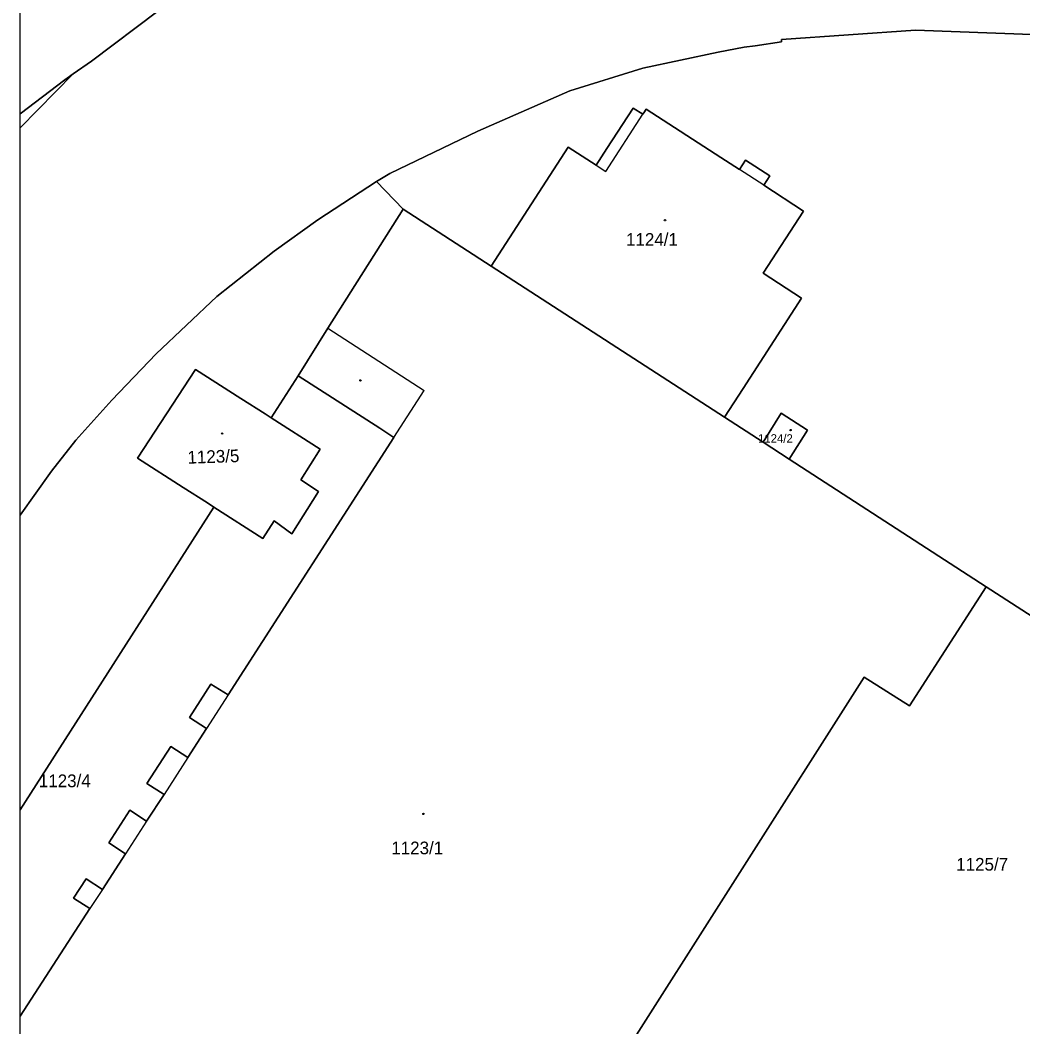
# Model space of a CAD drawing. Extents: x -596233 to -595156, y -1161235 to -1159375.
# Drawn here: x -596228.2 to -596093.9, y -1159596.5 to -1159461.6 of the extents above; entities that cross this region are included whole.
import ezdxf

# ---------------------------------------------------------------- set-up
doc = ezdxf.new("R2010")
doc.units = 0
for name, color, linetype in [('KN_CAR_KR', 7, 'Continuous'), ('KN_KULTURY', 7, 'Continuous'), ('KN_PARC_CIS_POZ', 7, 'Continuous'), ('KN_PARC_CIS_STAV', 7, 'Continuous'), ('KN_PARC_PLOCHA', 7, 'Continuous'), ('parcely_l', 7, 'Continuous')]:
    doc.layers.add(name, color=color, linetype=linetype)

msp = doc.modelspace()

# ---------------------------------------------------------------- linework, layer by layer
at = {"layer": 'KN_CAR_KR'}
for points in [[(-596149.77, -1159481.94), (-596144.8, -1159474.26)], [(-596151.08, -1159481.09), (-596149.77, -1159481.94)], [(-596128.63, -1159483.77), (-596131.87, -1159481.67)], [(-596186.99, -1159502.92), (-596174.12, -1159511.24)], [(-596178.16, -1159517.55), (-596174.12, -1159511.24)], [(-596200.35, -1159552.05), (-596203.27, -1159556.52)], [(-596205.76, -1159560.42), (-596208.95, -1159565.38)], [(-596211.28, -1159568.95), (-596214.11, -1159573.32)], [(-596217.2, -1159578.09), (-596218.88, -1159580.67)]]:
    msp.add_lwpolyline(points, dxfattribs=at)
at = {"layer": 'KN_KULTURY'}
for centre, radius in [((-596141.85, -1159488.45), 0.09), ((-596141.85, -1159488.45), 0.0398), ((-596182.64, -1159509.9), 0.09), ((-596182.64, -1159509.9), 0.0398), ((-596201.16, -1159517.04), 0.09), ((-596201.16, -1159517.04), 0.0398), ((-596125.03, -1159516.56), 0.09), ((-596125.03, -1159516.56), 0.0398), ((-596174.2, -1159567.98), 0.09), ((-596174.2, -1159567.98), 0.0398)]:
    msp.add_circle(centre, radius, dxfattribs=at)
at = {"layer": 'KN_PARC_PLOCHA'}
for points in [[(-596191.67, -1159449.72), (-596198.01, -1159453.01), (-596209.79, -1159460.44), (-596218.67, -1159467.16), (-596221.11, -1159468.82), (-596222.24, -1159469.66), (-596228.2196, -1159474.2019), (-596228.2196, -1159443.456), (-596226.73, -1159447.18), (-596224.03, -1159446.1), (-596224.74, -1159444.05), (-596220.8, -1159442.6), (-596192.37, -1159440.5)], [(-596228.2196, -1159476.0636), (-596228.2196, -1159474.2019), (-596222.24, -1159469.66), (-596221.11, -1159468.82)], [(-596133.89, -1159514.82), (-596165.14, -1159494.61), (-596154.83, -1159478.67), (-596151.08, -1159481.09), (-596149.62, -1159478.84), (-596146.1, -1159473.42), (-596144.8, -1159474.26), (-596144.67, -1159474.05), (-596144.37, -1159473.58), (-596134.38, -1159480.05), (-596131.87, -1159481.67), (-596131.05, -1159480.42), (-596127.81, -1159482.51), (-596128.63, -1159483.77), (-596123.3, -1159487.22), (-596128.69, -1159495.56), (-596123.57, -1159498.87), (-596131.4, -1159510.98)], [(-596176.91, -1159486.99), (-596186.99, -1159502.92), (-596191, -1159509.3), (-596194.6, -1159514.92), (-596195.42, -1159514.4), (-596198.64, -1159512.33), (-596204.72, -1159508.44), (-596212.49, -1159520.33), (-596206.37, -1159524.26), (-596203.14, -1159526.33), (-596202.26, -1159526.89), (-596228.2196, -1159567.4322), (-596228.2196, -1159527.9399), (-596224.02, -1159522.07), (-596220.75, -1159517.91), (-596215.92, -1159512.56), (-596209.99, -1159506.34), (-596201.89, -1159498.65), (-596194.21, -1159492.58), (-596188.33, -1159488.39), (-596180.47, -1159483.27)], [(-596228.2196, -1159595.0667), (-596228.2196, -1159567.4322), (-596202.26, -1159526.89), (-596195.73, -1159531.1), (-596194.19, -1159528.73), (-596191.82, -1159530.44), (-596188.24, -1159524.77), (-596190.61, -1159523.22), (-596188.02, -1159519.1), (-596194.6, -1159514.92), (-596191, -1159509.3), (-596180.04, -1159516.32), (-596178.16, -1159517.55), (-596200.35, -1159552.05), (-596202.67, -1159550.58), (-596205.53, -1159555.06), (-596203.27, -1159556.52), (-596205.76, -1159560.42), (-596208.04, -1159558.94), (-596211.24, -1159563.92), (-596208.95, -1159565.38), (-596211.28, -1159568.95), (-596213.51, -1159567.49), (-596216.34, -1159571.85), (-596214.11, -1159573.32), (-596217.2, -1159578.09), (-596219.38, -1159576.66), (-596221.08, -1159579.28), (-596218.88, -1159580.67)], [(-596194.6, -1159514.92), (-596188.02, -1159519.1), (-596190.61, -1159523.22), (-596188.24, -1159524.77), (-596191.82, -1159530.44), (-596194.19, -1159528.73), (-596195.73, -1159531.1), (-596202.26, -1159526.89), (-596203.14, -1159526.33), (-596206.37, -1159524.26), (-596212.49, -1159520.33), (-596204.72, -1159508.44), (-596198.64, -1159512.33), (-596195.42, -1159514.4)], [(-596125.2, -1159520.45), (-596128.72, -1159518.17), (-596126.28, -1159514.28), (-596122.75, -1159516.56)], [(-596138.38, -1159668.35), (-596169.75, -1159647.97), (-596159.38, -1159631.89), (-596165.14, -1159628.17), (-596115.16, -1159549.67), (-596109.12, -1159553.51), (-596098.82, -1159537.56), (-596067.13, -1159558.03)]]:
    msp.add_lwpolyline(points, close=True, dxfattribs=at)
for points in [[(-596030.58, -1159465.89), (-596108.28, -1159462.97), (-596126.26, -1159464.26), (-596126.25, -1159464.55), (-596129.76, -1159465.08), (-596131.25, -1159465.27), (-596134.73, -1159465.92), (-596144.82, -1159468.1), (-596154.58, -1159471.12), (-596166.92, -1159476.5), (-596178.71, -1159482.17), (-596180.47, -1159483.27), (-596188.33, -1159488.39), (-596194.21, -1159492.58), (-596201.89, -1159498.65), (-596209.99, -1159506.34), (-596215.92, -1159512.56), (-596220.75, -1159517.91), (-596224.02, -1159522.07), (-596228.2196, -1159527.9399), (-596228.2196, -1159476.0636), (-596221.11, -1159468.82), (-596218.67, -1159467.16), (-596209.79, -1159460.44)], [(-596067.13, -1159558.03), (-596098.82, -1159537.56), (-596125.2, -1159520.45), (-596122.75, -1159516.56), (-596126.28, -1159514.28), (-596128.72, -1159518.17), (-596133.89, -1159514.82), (-596131.4, -1159510.98), (-596123.57, -1159498.87), (-596128.69, -1159495.56), (-596123.3, -1159487.22), (-596128.63, -1159483.77), (-596127.81, -1159482.51), (-596131.05, -1159480.42), (-596131.87, -1159481.67), (-596134.38, -1159480.05), (-596144.37, -1159473.58), (-596144.67, -1159474.05), (-596144.8, -1159474.26), (-596146.1, -1159473.42), (-596149.62, -1159478.84), (-596151.08, -1159481.09), (-596154.83, -1159478.67), (-596165.14, -1159494.61), (-596176.91, -1159486.99), (-596180.47, -1159483.27), (-596178.71, -1159482.17), (-596166.92, -1159476.5), (-596154.58, -1159471.12), (-596144.82, -1159468.1), (-596134.73, -1159465.92), (-596131.25, -1159465.27), (-596129.76, -1159465.08), (-596126.25, -1159464.55), (-596126.26, -1159464.26), (-596108.28, -1159462.97), (-596030.58, -1159465.89)], [(-596228.2196, -1159619.42), (-596228.2196, -1159595.0667), (-596218.88, -1159580.67), (-596221.08, -1159579.28), (-596219.38, -1159576.66), (-596217.2, -1159578.09), (-596214.11, -1159573.32), (-596216.34, -1159571.85), (-596213.51, -1159567.49), (-596211.28, -1159568.95), (-596208.95, -1159565.38), (-596211.24, -1159563.92), (-596208.04, -1159558.94), (-596205.76, -1159560.42), (-596203.27, -1159556.52), (-596205.53, -1159555.06), (-596202.67, -1159550.58), (-596200.35, -1159552.05), (-596178.16, -1159517.55), (-596180.04, -1159516.32), (-596191, -1159509.3), (-596186.99, -1159502.92), (-596176.91, -1159486.99), (-596165.14, -1159494.61), (-596133.89, -1159514.82), (-596128.72, -1159518.17), (-596125.2, -1159520.45), (-596098.82, -1159537.56), (-596109.12, -1159553.51), (-596115.16, -1159549.67), (-596165.14, -1159628.17)]]:
    msp.add_lwpolyline(points, dxfattribs=at)
at = {"layer": 'parcely_l'}
for points in [[(-596228.2196, -1159474.2019), (-596228.2196, -1159443.456)], [(-596221.11, -1159468.82), (-596218.67, -1159467.16), (-596209.79, -1159460.44), (-596198.01, -1159453.01), (-596191.67, -1159449.72)], [(-596180.47, -1159483.27), (-596178.71, -1159482.17), (-596166.92, -1159476.5), (-596154.58, -1159471.12), (-596144.82, -1159468.1), (-596134.73, -1159465.92), (-596131.25, -1159465.27), (-596129.76, -1159465.08), (-596126.25, -1159464.55), (-596126.26, -1159464.26), (-596108.28, -1159462.97), (-596030.58, -1159465.89), (-596008.65, -1159467.16), (-595969.3, -1159473.46)], [(-596228.2196, -1159474.2019), (-596222.24, -1159469.66), (-596221.11, -1159468.82)], [(-596221.11, -1159468.82), (-596228.2196, -1159476.0636)], [(-596228.2196, -1159476.0636), (-596228.2196, -1159474.2019)], [(-596133.89, -1159514.82), (-596131.4, -1159510.98), (-596123.57, -1159498.87), (-596128.69, -1159495.56), (-596123.3, -1159487.22), (-596128.63, -1159483.77), (-596127.81, -1159482.51), (-596131.05, -1159480.42), (-596131.87, -1159481.67), (-596134.38, -1159480.05), (-596144.37, -1159473.58), (-596144.67, -1159474.05), (-596144.8, -1159474.26), (-596146.1, -1159473.42), (-596149.62, -1159478.84), (-596151.08, -1159481.09), (-596154.83, -1159478.67), (-596165.14, -1159494.61)], [(-596228.2196, -1159527.9399), (-596228.2196, -1159476.0636)], [(-596228.2196, -1159527.9399), (-596224.02, -1159522.07), (-596220.75, -1159517.91), (-596215.92, -1159512.56), (-596209.99, -1159506.34), (-596201.89, -1159498.65), (-596194.21, -1159492.58), (-596188.33, -1159488.39), (-596180.47, -1159483.27)], [(-596176.91, -1159486.99), (-596180.47, -1159483.27)], [(-596176.91, -1159486.99), (-596186.99, -1159502.92), (-596191, -1159509.3)], [(-596165.14, -1159494.61), (-596176.91, -1159486.99)], [(-596133.89, -1159514.82), (-596165.14, -1159494.61)], [(-596191, -1159509.3), (-596180.04, -1159516.32), (-596178.16, -1159517.55), (-596200.35, -1159552.05), (-596202.67, -1159550.58), (-596205.53, -1159555.06), (-596203.27, -1159556.52), (-596205.76, -1159560.42), (-596208.04, -1159558.94), (-596211.24, -1159563.92), (-596208.95, -1159565.38), (-596211.28, -1159568.95), (-596213.51, -1159567.49), (-596216.34, -1159571.85), (-596214.11, -1159573.32), (-596217.2, -1159578.09), (-596219.38, -1159576.66), (-596221.08, -1159579.28), (-596218.88, -1159580.67), (-596228.2196, -1159595.0667)], [(-596194.6, -1159514.92), (-596195.42, -1159514.4), (-596198.64, -1159512.33), (-596204.72, -1159508.44), (-596212.49, -1159520.33), (-596206.37, -1159524.26), (-596203.14, -1159526.33), (-596202.26, -1159526.89)], [(-596194.6, -1159514.92), (-596191, -1159509.3)], [(-596202.26, -1159526.89), (-596195.73, -1159531.1), (-596194.19, -1159528.73), (-596191.82, -1159530.44), (-596188.24, -1159524.77), (-596190.61, -1159523.22), (-596188.02, -1159519.1), (-596194.6, -1159514.92)], [(-596128.72, -1159518.17), (-596133.89, -1159514.82)], [(-596125.2, -1159520.45), (-596122.75, -1159516.56), (-596126.28, -1159514.28), (-596128.72, -1159518.17)], [(-596125.2, -1159520.45), (-596128.72, -1159518.17)], [(-596098.82, -1159537.56), (-596125.2, -1159520.45)], [(-596228.2196, -1159567.4322), (-596202.26, -1159526.89)], [(-596228.2196, -1159567.4322), (-596228.2196, -1159527.9399)], [(-596169.75, -1159647.97), (-596159.38, -1159631.89), (-596165.14, -1159628.17), (-596115.16, -1159549.67), (-596109.12, -1159553.51), (-596098.82, -1159537.56)], [(-596138.38, -1159668.35), (-596067.13, -1159558.03), (-596098.82, -1159537.56)], [(-596228.2196, -1159595.0667), (-596228.2196, -1159567.4322)], [(-596228.2196, -1159619.42), (-596228.2196, -1159595.0667)]]:
    msp.add_lwpolyline(points, dxfattribs=at)

# ---------------------------------------------------------------- texts
at = {"layer": 'KN_PARC_CIS_POZ'}
for s, p in [('1123/4', (-596225.7166, -1159564.4)), ('1125/7', (-596102.8466, -1159575.58))]:
    msp.add_text(s, height=1.7, dxfattribs=at).set_placement(p)
at = {"layer": 'KN_PARC_CIS_STAV'}
for s, height, p in [('1124/1', 1.7, (-596147.0716, -1159491.88)), ('1124/2', 1.14, (-596129.395, -1159518.26)), ('1123/1', 1.7, (-596178.5116, -1159573.39))]:
    msp.add_text(s, height=height, dxfattribs=at).set_placement(p)
msp.add_text('1123/5', height=1.7, rotation=1.842456, dxfattribs=at).set_placement((-596205.7807, -1159521.0692))

doc.saveas('drawing.dxf')
